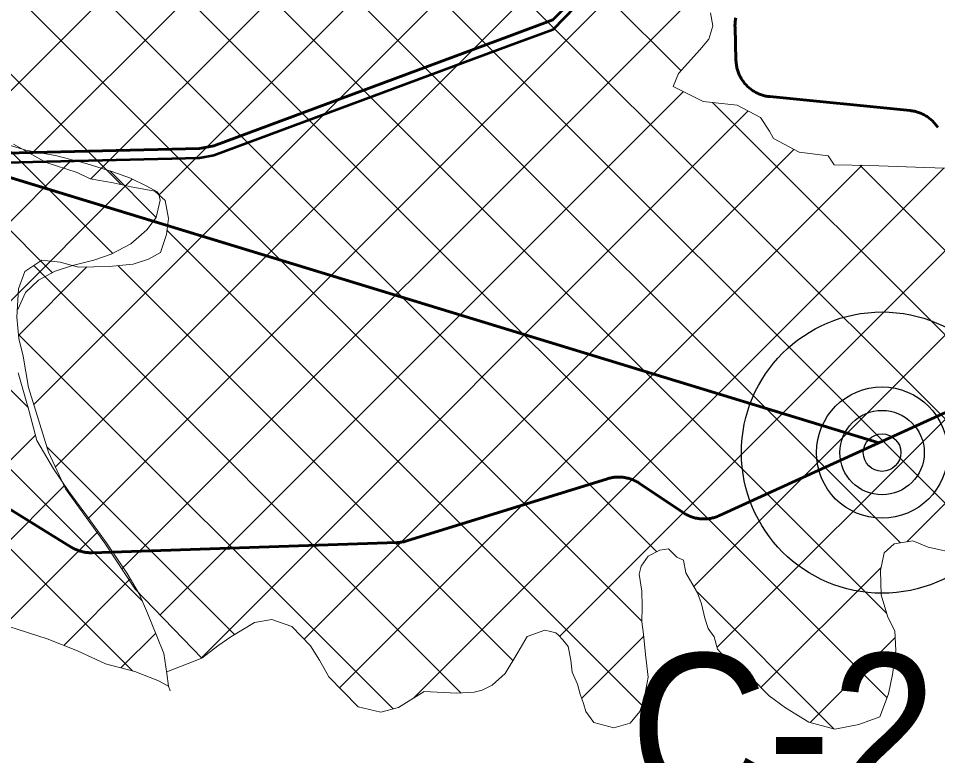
# Model space of a CAD drawing. Extents: x -1643653 to 4543381, y 1624270 to 13878484.
# Drawn here: x 704024 to 706475, y 8955215 to 8957181 of the extents above; entities that cross this region are included whole.
import ezdxf

# ---------------------------------------------------------------- set-up
doc = ezdxf.new("R2010")
doc.units = 0
doc.header["$LTSCALE"] = 200
for name, color, linetype, lineweight in [('1', 7, 'Continuous', 13), ('15', 7, 'Continuous', 25), ('27', 7, 'Continuous', 53), ('28', 7, 'Continuous', 53), ('29', 7, 'Continuous', 13), ('60', 7, 'Continuous', 53)]:
    doc.layers.add(name, color=color, linetype=linetype, lineweight=lineweight)

msp = doc.modelspace()

# ---------------------------------------------------------------- linework, layer by layer
at = {"layer": '1', "lineweight": 25}
msp.add_spline([(814781, 9009175.5), (814787.2, 9009173.4), (814796.9, 9009173.4), (814799.4, 9009172.4), (814805.1, 9009174.5), (814805.6, 9009176.5), (814811.7, 9009179.5), (814811.7, 9009179.5), (814801.5, 9009181), (814790.7, 9009181.5), (814784.1, 9009183.1), (814777.4, 9009185.1), (814778.4, 9009175.5)], degree=3, dxfattribs=at)
at = {"layer": '15'}
for radius in [375, 175, 112.5, 50]:
    msp.add_circle((706327.2, 8956022.9), radius, dxfattribs=at)
at = {"layer": '27'}
msp.add_line((706318.2, 8956048.7), (703803.2, 8956817.2), dxfattribs=at)
for points in [[(694975.7, 8962075.5), (696869.5, 8961133.9), (697349.9, 8960973.2), (703803.2, 8956817.2), (706318.2, 8956048.7)], [(706475.6, 8956890.8), (706475.2, 8956891.3), (706473.6, 8956893.7), (706471.9, 8956895.9), (706470.1, 8956898.2), (706468.3, 8956900.3), (706466.4, 8956902.5), (706464.5, 8956904.5), (706462.5, 8956906.5), (706460.5, 8956908.5), (706458.4, 8956910.4), (706456.2, 8956912.2), (706454, 8956914), (706451.8, 8956915.7), (706449.5, 8956917.4), (706447.2, 8956919), (706444.8, 8956920.5), (706442.3, 8956921.9), (706439.9, 8956923.3), (706437.3, 8956924.6), (706434.8, 8956925.8), (706432.2, 8956927), (706429.6, 8956928.1), (706427, 8956929.1), (706424.3, 8956930.1), (706421.6, 8956930.9), (706418.9, 8956931.7), (706416.2, 8956932.4), (706413.4, 8956933.1), (706410.6, 8956933.6), (706407.9, 8956934.1), (706405.1, 8956934.5), (706402.2, 8956934.8), (706027.8, 8956972.1), (706025, 8956972.4), (706022.2, 8956972.8), (706019.4, 8956973.3), (706016.6, 8956973.8), (706013.9, 8956974.5), (706011.1, 8956975.2), (706008.4, 8956976), (706005.7, 8956976.8), (706003.1, 8956977.8), (706000.4, 8956978.8), (705997.8, 8956979.9), (705995.2, 8956981.1), (705992.7, 8956982.3), (705990.2, 8956983.6), (705987.7, 8956985), (705985.3, 8956986.4), (705982.9, 8956988), (705980.5, 8956989.5), (705978.2, 8956991.2), (705976, 8956992.9), (705973.8, 8956994.7), (705971.6, 8956996.5), (705969.5, 8956998.4), (705967.5, 8957000.4), (705965.5, 8957002.4), (705963.6, 8957004.4), (705961.7, 8957006.6), (705959.9, 8957008.7), (705958.2, 8957011), (705956.5, 8957013.2), (705954.8, 8957015.6), (705953.3, 8957017.9), (705951.8, 8957020.3), (705950.4, 8957022.8), (705949.1, 8957025.3), (705947.8, 8957027.8), (705946.6, 8957030.3), (705945.5, 8957032.9), (705944.4, 8957035.6), (705943.4, 8957038.2), (705942.5, 8957040.9), (705941.7, 8957043.6), (705940.9, 8957046.3), (705940.2, 8957049.1), (705939.6, 8957051.8), (705939.1, 8957054.6), (705938.7, 8957057.4), (705938.3, 8957060.2), (705938, 8957063), (705937.8, 8957065.8), (705937.7, 8957068.7), (705935.1, 8957158.7), (705935, 8957159.7), (705935, 8957162.5), (705935.1, 8957165.3), (705935.2, 8957168.2), (705935.5, 8957171), (705935.8, 8957173.8), (705936.2, 8957176.6), (705936.6, 8957179.4), (705937.2, 8957182.2)], [(705937.2, 8957182.2), (705936.6, 8957179.4), (705936.2, 8957176.6), (705935.8, 8957173.8), (705935.5, 8957171), (705935.2, 8957168.2), (705935.1, 8957165.3), (705935, 8957162.5), (705935, 8957159.7), (705935.1, 8957158.7), (705937.7, 8957068.7), (705937.8, 8957065.8), (705938, 8957063), (705938.3, 8957060.2), (705938.7, 8957057.4), (705939.1, 8957054.6), (705939.6, 8957051.8), (705940.2, 8957049.1), (705940.9, 8957046.3), (705941.7, 8957043.6), (705942.5, 8957040.9), (705943.4, 8957038.2), (705944.4, 8957035.6), (705945.5, 8957032.9), (705946.6, 8957030.3), (705947.8, 8957027.8), (705949.1, 8957025.3), (705950.4, 8957022.8), (705951.8, 8957020.3), (705953.3, 8957017.9), (705954.8, 8957015.6), (705956.5, 8957013.2), (705958.2, 8957011), (705959.9, 8957008.7), (705961.7, 8957006.6), (705963.6, 8957004.4), (705965.5, 8957002.4), (705967.5, 8957000.4), (705969.5, 8956998.4), (705971.6, 8956996.5), (705973.8, 8956994.7), (705976, 8956992.9), (705978.2, 8956991.2), (705980.5, 8956989.5), (705982.9, 8956988), (705985.3, 8956986.4), (705987.7, 8956985), (705990.2, 8956983.6), (705992.7, 8956982.3), (705995.2, 8956981.1), (705997.8, 8956979.9), (706000.4, 8956978.8), (706003.1, 8956977.8), (706005.7, 8956976.8), (706008.4, 8956976), (706011.1, 8956975.2), (706013.9, 8956974.5), (706016.6, 8956973.8), (706019.4, 8956973.3), (706022.2, 8956972.8), (706025, 8956972.4), (706027.8, 8956972.1), (706402.2, 8956934.8), (706405.1, 8956934.5), (706407.9, 8956934.1), (706410.6, 8956933.6), (706413.4, 8956933.1), (706416.2, 8956932.4), (706418.9, 8956931.7), (706421.6, 8956930.9), (706424.3, 8956930.1), (706427, 8956929.1), (706429.6, 8956928.1), (706432.2, 8956927), (706434.8, 8956925.8), (706437.3, 8956924.6), (706439.9, 8956923.3), (706442.3, 8956921.9), (706444.8, 8956920.5), (706447.2, 8956919), (706449.5, 8956917.4), (706451.8, 8956915.7), (706454, 8956914), (706456.2, 8956912.2), (706458.4, 8956910.4), (706460.5, 8956908.5), (706462.5, 8956906.5), (706464.5, 8956904.5), (706466.4, 8956902.5), (706468.3, 8956900.3), (706470.1, 8956898.2), (706471.9, 8956895.9), (706473.6, 8956893.7), (706475.2, 8956891.3), (706475.6, 8956890.8)], [(706318.2, 8956048.7), (706506.1, 8956134.3)], [(706506.1, 8956134.3), (706318.2, 8956048.7)], [(706318.2, 8956048.7), (705893.7, 8955855.1), (705891.2, 8955853.9), (705888.5, 8955852.9), (705885.9, 8955851.9), (705883.2, 8955851), (705880.5, 8955850.1), (705877.8, 8955849.3), (705875, 8955848.7), (705872.3, 8955848.1), (705869.5, 8955847.5), (705866.7, 8955847.1), (705863.9, 8955846.7), (705861.1, 8955846.4), (705858.3, 8955846.2), (705855.4, 8955846.1), (705852.6, 8955846), (705849.8, 8955846.1), (705847, 8955846.2), (705844.1, 8955846.4), (705841.3, 8955846.6), (705838.5, 8955847), (705835.7, 8955847.4), (705832.9, 8955847.9), (705830.2, 8955848.5), (705827.4, 8955849.2), (705824.7, 8955849.9), (705822, 8955850.7), (705819.3, 8955851.6), (705816.6, 8955852.6), (705814, 8955853.6), (705811.4, 8955854.8), (705808.8, 8955856), (705806.3, 8955857.2), (705803.8, 8955858.6), (705801.4, 8955860), (705799, 8955861.4), (705796.6, 8955863), (705796.6, 8955863), (705680.6, 8955940.7), (705678.3, 8955942.3), (705675.8, 8955943.7)], [(705675.8, 8955943.7), (705678.3, 8955942.3), (705680.6, 8955940.7), (705796.6, 8955863), (705796.6, 8955863), (705799, 8955861.4), (705801.4, 8955860), (705803.8, 8955858.6), (705806.3, 8955857.2), (705808.8, 8955856), (705811.4, 8955854.8), (705814, 8955853.6), (705816.6, 8955852.6), (705819.3, 8955851.6), (705822, 8955850.7), (705824.7, 8955849.9), (705827.4, 8955849.2), (705830.2, 8955848.5), (705832.9, 8955847.9), (705835.7, 8955847.4), (705838.5, 8955847), (705841.3, 8955846.6), (705844.1, 8955846.4), (705847, 8955846.2), (705849.8, 8955846.1), (705852.6, 8955846), (705855.4, 8955846.1), (705858.3, 8955846.2), (705861.1, 8955846.4), (705863.9, 8955846.7), (705866.7, 8955847.1), (705869.5, 8955847.5), (705872.3, 8955848.1), (705875, 8955848.7), (705877.8, 8955849.3), (705880.5, 8955850.1), (705883.2, 8955851), (705885.9, 8955851.9), (705888.5, 8955852.9), (705891.2, 8955853.9), (705893.7, 8955855.1), (706318.2, 8956048.7)], [(705675.8, 8955943.7), (705673.4, 8955945.2), (705670.9, 8955946.5), (705668.4, 8955947.8), (705665.8, 8955948.9), (705663.2, 8955950.1), (705660.6, 8955951.1), (705657.9, 8955952.1), (705655.2, 8955953), (705652.5, 8955953.8), (705649.8, 8955954.5), (705647.1, 8955955.2), (705644.3, 8955955.8), (705641.5, 8955956.3), (705638.7, 8955956.7), (705635.9, 8955957.1), (705633.1, 8955957.3), (705630.3, 8955957.5), (705627.4, 8955957.7), (705624.6, 8955957.7), (705621.8, 8955957.6), (705619, 8955957.5), (705616.1, 8955957.3), (705613.3, 8955957), (705610.5, 8955956.6), (705607.7, 8955956.2), (705604.9, 8955955.7), (705602.2, 8955955.1), (705599.4, 8955954.4), (705596.7, 8955953.6), (705595.3, 8955953.2), (705060.1, 8955787.3), (705057.3, 8955786.5), (705054.6, 8955785.8), (705051.9, 8955785.2), (705049.1, 8955784.6), (705046.3, 8955784.1), (705043.5, 8955783.7), (705040.7, 8955783.4), (705037.9, 8955783.1), (705035.1, 8955783), (705033.8, 8955782.9), (704221.3, 8955755.9), (704218.5, 8955755.9), (704215.6, 8955755.9), (704212.8, 8955756), (704210, 8955756.2), (704207.2, 8955756.5), (704204.4, 8955756.8), (704201.6, 8955757.2), (704198.8, 8955757.7), (704196, 8955758.3), (704193.3, 8955759), (704190.5, 8955759.7), (704187.8, 8955760.5), (704185.2, 8955761.4), (704182.5, 8955762.4), (704179.9, 8955763.4), (704177.3, 8955764.6), (704174.7, 8955765.7), (704172.2, 8955767), (704169.7, 8955768.3), (704167.2, 8955769.7), (704165.5, 8955770.8), (703851.6, 8955964.3)], [(703851.6, 8955964.3), (704165.5, 8955770.8), (704167.2, 8955769.7), (704169.7, 8955768.3), (704172.2, 8955767), (704174.7, 8955765.7), (704177.3, 8955764.6), (704179.9, 8955763.4), (704182.5, 8955762.4), (704185.2, 8955761.4), (704187.8, 8955760.5), (704190.5, 8955759.7), (704193.3, 8955759), (704196, 8955758.3), (704198.8, 8955757.7), (704201.6, 8955757.2), (704204.4, 8955756.8), (704207.2, 8955756.5), (704210, 8955756.2), (704212.8, 8955756), (704215.6, 8955755.9), (704218.5, 8955755.9), (704221.3, 8955755.9), (705033.8, 8955782.9), (705035.1, 8955783), (705037.9, 8955783.1), (705040.7, 8955783.4), (705043.5, 8955783.7), (705046.3, 8955784.1), (705049.1, 8955784.6), (705051.9, 8955785.2), (705054.6, 8955785.8), (705057.3, 8955786.5), (705060.1, 8955787.3), (705595.3, 8955953.2), (705596.7, 8955953.6), (705599.4, 8955954.4), (705602.2, 8955955.1), (705604.9, 8955955.7), (705607.7, 8955956.2), (705610.5, 8955956.6), (705613.3, 8955957), (705616.1, 8955957.3), (705619, 8955957.5), (705621.8, 8955957.6), (705624.6, 8955957.7), (705627.4, 8955957.7), (705630.3, 8955957.5), (705633.1, 8955957.3), (705635.9, 8955957.1), (705638.7, 8955956.7), (705641.5, 8955956.3), (705644.3, 8955955.8), (705647.1, 8955955.2), (705649.8, 8955954.5), (705652.5, 8955953.8), (705655.2, 8955953), (705657.9, 8955952.1), (705660.6, 8955951.1), (705663.2, 8955950.1), (705665.8, 8955948.9), (705668.4, 8955947.8), (705670.9, 8955946.5), (705673.4, 8955945.2), (705675.8, 8955943.7)]]:
    msp.add_lwpolyline(points, dxfattribs=at)
at = {"layer": '28'}
for points in [[(694975.7, 8962075.5), (696869.5, 8961133.9), (697349.9, 8960973.2), (703803.2, 8956817.2), (704507.1, 8956833.9), (704545.8, 8956841.3), (705332.5, 8957133.3), (705449.4, 8957176.7), (705509.2, 8957238.1), (705586.2, 8957463.2)], [(705586.2, 8957463.2), (705509.2, 8957238.1), (705449.4, 8957176.7), (705332.5, 8957133.3), (704545.8, 8956841.3), (704507.1, 8956833.9), (703803.2, 8956817.2)], [(705586.2, 8957437), (705509.2, 8957211.9), (705449.4, 8957150.5), (705332.5, 8957107.2), (704545.8, 8956815.2), (704507.1, 8956807.7), (703803.2, 8956791.1)]]:
    msp.add_lwpolyline(points, dxfattribs=at)
at = {"layer": '29'}
for p, q in [((703920.1, 8956904.3), (706424, 8959408.1)), ((704058.7, 8956818.4), (706236, 8958995.6)), ((704217.7, 8956752.9), (706024.4, 8958559.6)), ((706875.1, 8955732.6), (704121.6, 8958486.2)), ((705791.2, 8957041.1), (704341.9, 8958490.3)), ((704399.5, 8956710.1), (706177.4, 8958488.1)), ((704065.1, 8956151.3), (706229.9, 8958316.1)), ((706574.1, 8955809.1), (704085.3, 8958298)), ((706376.6, 8955782.2), (704281.5, 8957877.2)), ((704355, 8955626.4), (702343.1, 8957638.3)), ((706339.1, 8955595.2), (704331.7, 8957602.6)), ((704328.3, 8955441), (702256.8, 8957512.5)), ((706340.8, 8955368.9), (704266.8, 8957443)), ((704123, 8955984.6), (705535.9, 8957397.5)), ((705726.6, 8955758.6), (704166.9, 8957318.3)), ((704208.5, 8955845.7), (705645.5, 8957282.7)), ((705686.9, 8955573.8), (704027.7, 8957233.1)), ((704300.1, 8955712.7), (705825.7, 8957238.3)), ((704298.5, 8956737.7), (703860.6, 8957175.6)), ((704114.8, 8956503), (703590.2, 8957027.6)), ((704050, 8956143.5), (703219.1, 8956974.4)), ((704402, 8955590.1), (705797.6, 8956985.7)), ((707126.8, 8955705.5), (705875.5, 8956956.7)), ((704512.3, 8955475.9), (705970.3, 8956934)), ((704275.5, 8956554.4), (703981.8, 8956848.2)), ((704786.3, 8955525.4), (706092.3, 8956831.4)), ((703066.4, 8955702.8), (704167.2, 8956803.6)), ((704880.7, 8955395.3), (706274.4, 8956789)), ((705078.2, 8955368.3), (706491.5, 8956781.6)), ((707220.9, 8955835.9), (706267.7, 8956789.1)), ((702420.5, 8954844.8), (704328, 8956752.3)), ((704391.8, 8956650.2), (704267.8, 8956774.3)), ((705467.2, 8955532.7), (706697.2, 8956762.8)), ((705825.3, 8955666.3), (706793.6, 8956634.7)), ((705687.1, 8955349.1), (704420.5, 8956615.7)), ((704024.9, 8956335.5), (704207.3, 8956517.9)), ((705205.4, 8955381.9), (704065.4, 8956521.8)), ((705343.1, 8955468.6), (704290.3, 8956521.4)), ((705887.4, 8955503.9), (706827.3, 8956443.8)), ((706393, 8955785), (706998.4, 8956390.5)), ((705023.4, 8955339.3), (704024.6, 8956338.1)), ((702473.9, 8954473.9), (704069.6, 8956069.6)), ((704600.4, 8955537.8), (704100, 8956038.2)), ((703796.7, 8955584.5), (704147.7, 8955935.5)), ((703986.3, 8955562), (704237, 8955812.7)), ((706004.4, 8955396.5), (706324.8, 8955716.8)), ((704145.2, 8955508.8), (704322.5, 8955686.1)), ((706198.8, 8955286.4), (705834.9, 8955650.4)), ((704297.6, 8955449), (704390.4, 8955541.8)), ((705526, 8955367.1), (705691.4, 8955532.5)), ((706135.4, 8955302.9), (706362, 8955529.5)), ((704513.3, 8955475), (704420.3, 8955438.5))]:
    msp.add_line(p, q, dxfattribs=at)
at = {"layer": '29', "lineweight": 53}
for points in [[(694975.7, 8962075.5), (696869.5, 8961133.9), (697349.9, 8960973.2), (703803.2, 8956817.2), (704507.1, 8956833.9)], [(704545.8, 8956841.3), (705332.5, 8957133.3), (705449.4, 8957176.7)]]:
    msp.add_lwpolyline(points, dxfattribs=at)
at = {"layer": '29'}
for points in [[(705869.8, 8957195.3), (705875.8, 8957161), (705865.3, 8957125.6), (705841, 8957096.6), (705784.6, 8957033.6), (705770.3, 8956999.5), (705849.9, 8956959.5), (705941.2, 8956949.8), (706003.1, 8956916.2), (706026.9, 8956880.5), (706038.1, 8956860.1), (706106.3, 8956823.9), (706183.1, 8956814.1), (706199.4, 8956790), (706199.4, 8956790)], [(703954, 8956856.4), (704044.4, 8956829.6), (704127.1, 8956814.2), (704204.7, 8956793.7), (704276, 8956771.8), (704323.2, 8956754.6), (704366.6, 8956733.6), (704394.7, 8956718.7), (704398.6, 8956712.5), (704402.6, 8956696), (704391.8, 8956650.2), (704366.9, 8956616.9), (704324.2, 8956579.5), (704271.3, 8956552.2), (704225.8, 8956536.4), (704168.9, 8956521.7), (704122.2, 8956507.1), (704078.1, 8956482.5), (704043, 8956450.3), (704023.3, 8956404.4)], [(704011.3, 8956845.1), (704098.4, 8956796.1), (704180.7, 8956770), (704216.1, 8956753.2), (704276.9, 8956742.5), (704325, 8956731.9), (704388.4, 8956719.9), (704416.1, 8956695.5), (704424.5, 8956647.2), (704419.1, 8956604.1), (704403.4, 8956556.1), (704371.5, 8956538.6), (704330.8, 8956525), (704266, 8956519.2), (704184.8, 8956517.4), (704135.4, 8956530.5), (704087.2, 8956536), (704041.3, 8956506), (704024.4, 8956459.2), (704019.9, 8956384.3), (704025.7, 8956327.2), (704036.8, 8956280.1), (704044, 8956238.2), (704051.2, 8956196.2), (704104.3, 8956024.5), (704150.4, 8955926.3), (704254.6, 8955781.7), (704335.3, 8955659.2), (704513.3, 8955475)], [(707029.2, 8956369.1), (706965.7, 8956413.1), (706909.4, 8956415.5), (706833.9, 8956438), (706787.7, 8956478.1), (706778.7, 8956503.9), (706786.5, 8956535.2), (706794, 8956595.8), (706793, 8956690.5), (706741.7, 8956753), (706635.1, 8956776.6), (706440.1, 8956783.4), (706294.3, 8956788.7), (706199.4, 8956790)], [(704024.2, 8956235.7), (704052.2, 8956135.8), (704073.5, 8956054.9), (704117.6, 8955979.3), (704159, 8955919), (704209.4, 8955851.1), (704261, 8955779.5), (704314.1, 8955700.2), (704346.5, 8955646.1), (704368.7, 8955594.4), (704393.6, 8955533.8), (704412, 8955487.1), (704420.3, 8955434), (704424.6, 8955399.8), (704429.4, 8955387.3)], [(704513.3, 8955475), (704555.8, 8955507.4), (704590.8, 8955532), (704653.7, 8955570.1), (704700.4, 8955578.2), (704753.4, 8955559), (704803.4, 8955508.1), (704827.5, 8955469.4), (704852.5, 8955425.3), (704889, 8955386.5), (704930, 8955344.8), (704990.9, 8955331.1), (705038.1, 8955343.1), (705106.7, 8955386.2), (705192.5, 8955381.1), (705239.2, 8955383.8), (705261.1, 8955389.9), (705287.5, 8955402.7), (705322.7, 8955433.9), (705355.8, 8955490.2), (705380.8, 8955532.6), (705427.8, 8955549.9), (705443.4, 8955545.9), (705457.4, 8955542.2), (705464.3, 8955535.7), (705475.7, 8955524.1), (705490.2, 8955506.3), (705497.5, 8955469.4), (705501, 8955437.6), (705514.9, 8955405.6), (705521.9, 8955378.5), (705530.9, 8955353.5), (705537.2, 8955332.7), (705559.1, 8955303.3), (705611.6, 8955289.3), (705655.3, 8955301.8), (705681.5, 8955332.5), (705693.3, 8955367.4), (705703.9, 8955424.4), (705696.1, 8955484.5), (705690.8, 8955538.7), (705686.9, 8955571.5), (705687.3, 8955612.9), (705687.1, 8955653.2), (705679.9, 8955698.7), (705684.5, 8955720.3), (705704, 8955746.4), (705704, 8955746.4), (705734.3, 8955762.8), (705758.2, 8955766.2), (705779.7, 8955744.3), (705798.1, 8955735.8), (705804.1, 8955702.7), (705820.1, 8955674.9), (705835.5, 8955649.3), (705845.7, 8955619.5), (705854.7, 8955581.7), (705863.7, 8955553.9), (705879.8, 8955531.8), (705888.7, 8955498.9), (705904.4, 8955480.8), (705929.7, 8955460.1), (705976.9, 8955424.1), (706026.5, 8955374.3), (706069.6, 8955342.4), (706131.8, 8955303.9), (706200.9, 8955285.9), (706265.6, 8955298), (706321.6, 8955318.4), (706344.8, 8955379.3), (706354.6, 8955431.4), (706363.6, 8955495), (706361.1, 8955548), (706342.4, 8955583.7), (706325.2, 8955643.5), (706323.1, 8955708.7), (706332.8, 8955755.5), (706359.6, 8955779.3), (706408.9, 8955787.7), (706449.9, 8955771), (706531.1, 8955752.9)], [(704424.6, 8955399.8), (704396.5, 8955415.1), (704335.2, 8955439.2), (704256.3, 8955459.7), (704182.3, 8955494.3), (704100.7, 8955526.2), (703998.8, 8955559.1), (703905.9, 8955580.8), (703814.4, 8955587.2), (703703, 8955570.5), (703614.8, 8955523.7), (703564.7, 8955483.3)]]:
    msp.add_lwpolyline(points, dxfattribs=at)
at = {"layer": '60'}
for points in [[(705937.2, 8957182.2), (705936.6, 8957179.4), (705936.2, 8957176.6), (705935.8, 8957173.8), (705935.5, 8957171), (705935.2, 8957168.2), (705935.1, 8957165.3), (705935, 8957162.5), (705935, 8957159.7), (705935.1, 8957158.7), (705937.7, 8957068.7), (705937.8, 8957065.8), (705938, 8957063), (705938.3, 8957060.2), (705938.7, 8957057.4), (705939.1, 8957054.6), (705939.6, 8957051.8), (705940.2, 8957049.1), (705940.9, 8957046.3), (705941.7, 8957043.6), (705942.5, 8957040.9), (705943.4, 8957038.2), (705944.4, 8957035.6), (705945.5, 8957032.9), (705946.6, 8957030.3), (705947.8, 8957027.8), (705949.1, 8957025.3), (705950.4, 8957022.8), (705951.8, 8957020.3), (705953.3, 8957017.9), (705954.8, 8957015.6), (705956.5, 8957013.2), (705958.2, 8957011), (705959.9, 8957008.7), (705961.7, 8957006.6), (705963.6, 8957004.4), (705965.5, 8957002.4), (705967.5, 8957000.4), (705969.5, 8956998.4), (705971.6, 8956996.5), (705973.8, 8956994.7), (705976, 8956992.9), (705978.2, 8956991.2), (705980.5, 8956989.5), (705982.9, 8956988), (705985.3, 8956986.4), (705987.7, 8956985), (705990.2, 8956983.6), (705992.7, 8956982.3), (705995.2, 8956981.1), (705997.8, 8956979.9), (706000.4, 8956978.8), (706003.1, 8956977.8), (706005.7, 8956976.8), (706008.4, 8956976), (706011.1, 8956975.2), (706013.9, 8956974.5), (706016.6, 8956973.8), (706019.4, 8956973.3), (706022.2, 8956972.8), (706025, 8956972.4), (706027.8, 8956972.1), (706402.2, 8956934.8), (706405.1, 8956934.5), (706407.9, 8956934.1), (706410.6, 8956933.6), (706413.4, 8956933.1), (706416.2, 8956932.4), (706418.9, 8956931.7), (706421.6, 8956930.9), (706424.3, 8956930.1), (706427, 8956929.1), (706429.6, 8956928.1), (706432.2, 8956927), (706434.8, 8956925.8), (706437.3, 8956924.6), (706439.9, 8956923.3), (706442.3, 8956921.9), (706444.8, 8956920.5), (706447.2, 8956919), (706449.5, 8956917.4), (706451.8, 8956915.7), (706454, 8956914), (706456.2, 8956912.2), (706458.4, 8956910.4), (706460.5, 8956908.5), (706462.5, 8956906.5), (706464.5, 8956904.5), (706466.4, 8956902.5), (706468.3, 8956900.3), (706470.1, 8956898.2), (706471.9, 8956895.9), (706473.6, 8956893.7), (706475.2, 8956891.3), (706475.6, 8956890.8)], [(706506.1, 8956134.3), (705893.7, 8955855.1), (705891.2, 8955853.9), (705888.5, 8955852.9), (705885.9, 8955851.9), (705883.2, 8955851), (705880.5, 8955850.1), (705877.8, 8955849.3), (705875, 8955848.7), (705872.3, 8955848.1), (705869.5, 8955847.5), (705866.7, 8955847.1), (705863.9, 8955846.7), (705861.1, 8955846.4), (705858.3, 8955846.2), (705855.4, 8955846.1), (705852.6, 8955846), (705849.8, 8955846.1), (705847, 8955846.2), (705844.1, 8955846.4), (705841.3, 8955846.6), (705838.5, 8955847), (705835.7, 8955847.4), (705832.9, 8955847.9), (705830.2, 8955848.5), (705827.4, 8955849.2), (705824.7, 8955849.9), (705822, 8955850.7), (705819.3, 8955851.6), (705816.6, 8955852.6), (705814, 8955853.6), (705811.4, 8955854.8), (705808.8, 8955856), (705806.3, 8955857.2), (705803.8, 8955858.6), (705801.4, 8955860), (705799, 8955861.4), (705796.6, 8955863), (705796.6, 8955863), (705680.6, 8955940.7), (705678.3, 8955942.3), (705675.8, 8955943.7)], [(705675.8, 8955943.7), (705673.4, 8955945.2), (705670.9, 8955946.5), (705668.4, 8955947.8), (705665.8, 8955948.9), (705663.2, 8955950.1), (705660.6, 8955951.1), (705657.9, 8955952.1), (705655.2, 8955953), (705652.5, 8955953.8), (705649.8, 8955954.5), (705647.1, 8955955.2), (705644.3, 8955955.8), (705641.5, 8955956.3), (705638.7, 8955956.7), (705635.9, 8955957.1), (705633.1, 8955957.3), (705630.3, 8955957.5), (705627.4, 8955957.7), (705624.6, 8955957.7), (705621.8, 8955957.6), (705619, 8955957.5), (705616.1, 8955957.3), (705613.3, 8955957), (705610.5, 8955956.6), (705607.7, 8955956.2), (705604.9, 8955955.7), (705602.2, 8955955.1), (705599.4, 8955954.4), (705596.7, 8955953.6), (705595.3, 8955953.2), (705060.1, 8955787.3), (705057.3, 8955786.5), (705054.6, 8955785.8), (705051.9, 8955785.2), (705049.1, 8955784.6), (705046.3, 8955784.1), (705043.5, 8955783.7), (705040.7, 8955783.4), (705037.9, 8955783.1), (705035.1, 8955783), (705033.8, 8955782.9), (704221.3, 8955755.9), (704218.5, 8955755.9), (704215.6, 8955755.9), (704212.8, 8955756), (704210, 8955756.2), (704207.2, 8955756.5), (704204.4, 8955756.8), (704201.6, 8955757.2), (704198.8, 8955757.7), (704196, 8955758.3), (704193.3, 8955759), (704190.5, 8955759.7), (704187.8, 8955760.5), (704185.2, 8955761.4), (704182.5, 8955762.4), (704179.9, 8955763.4), (704177.3, 8955764.6), (704174.7, 8955765.7), (704172.2, 8955767), (704169.7, 8955768.3), (704167.2, 8955769.7), (704165.5, 8955770.8), (703851.6, 8955964.3)]]:
    msp.add_lwpolyline(points, dxfattribs=at)

# ---------------------------------------------------------------- texts
at = {"layer": '15', "width": 0.95}
msp.add_text('C-22', height=400, dxfattribs=at).set_placement((705654.7, 8955087.2))

doc.saveas('drawing.dxf')
